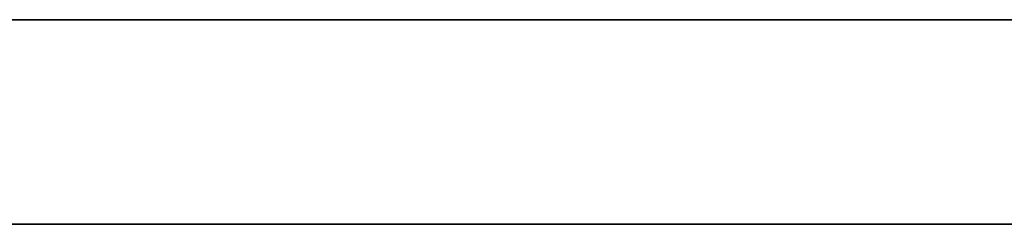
# Model space of a CAD drawing. Header units: millimetres. Extents: x -1100 to 1100, y -7 to 710.
# Tile 415 of 507: x 666.47 to 688.09, y 705.5 to 710. Entities that reach past the tile are written whole.
import ezdxf

# ---------------------------------------------------------------- set-up
doc = ezdxf.new("R2010")
doc.units = ezdxf.units.MM
doc.header["$MEASUREMENT"] = 0
doc.layers.add('IGES LEVEL 15', color=7, linetype='Continuous')

msp = doc.modelspace()

# ---------------------------------------------------------------- linework, layer by layer
at = {"layer": 'IGES LEVEL 15'}
for points in [[(-1100, 710, 0), (-1100, 710, 1200), (1100, 710, 1200), (1100, 710, 0)], [(1100, 710, 0), (1100, 710, -1200), (-1100, 710, -1200), (-1100, 710, 0)]]:
    msp.add_rational_spline(points, [1, 0.333333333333, 0.333333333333, 1], degree=3, dxfattribs=at)
at = {"layer": 'IGES LEVEL 15', "color": 253}
for points in [[(-1100, 710, 0), (-1100, 710, 1200), (1100, 710, 1200), (1100, 710, 0)], [(1100, 710, 0), (1100, 710, -1200), (-1100, 710, -1200), (-1100, 710, 0)], [(-1100, 710, 0), (-1100, 710, 1200), (1100, 710, 1200), (1100, 710, 0)], [(1100, 710, 0), (1100, 710, -1200), (-1100, 710, -1200), (-1100, 710, 0)], [(-1100, 705.5, 0), (-1100, 705.5, 1200), (1100, 705.5, 1200), (1100, 705.5, 0)], [(1100, 705.5, 0), (1100, 705.5, -1200), (-1100, 705.5, -1200), (-1100, 705.5, 0)]]:
    msp.add_rational_spline(points, [1, 0.333333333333, 0.333333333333, 1], degree=3, dxfattribs=at)
msp.add_open_spline([(-1100, 710, 0), (0, 710, 0), (1100, 710, 0)], degree=2, dxfattribs=at)

doc.saveas('drawing.dxf')
